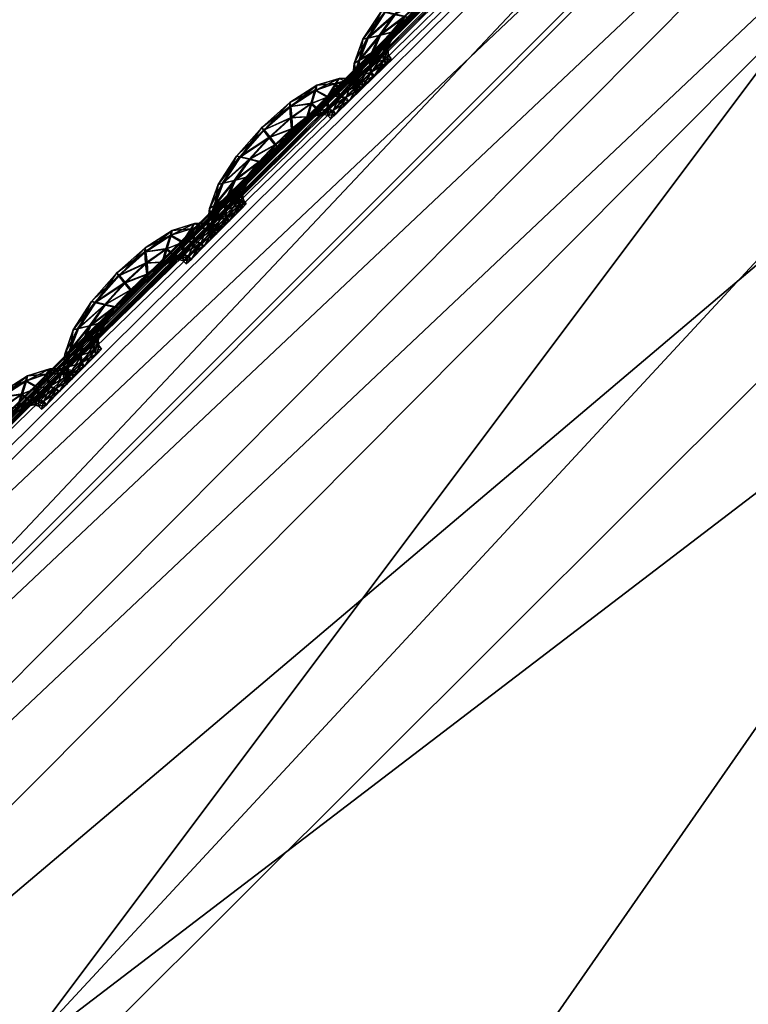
# Model space of a CAD drawing. Extents: x -7.4 to 7.4, y -11.5 to 9.8.
# Tile 296 of 469: x -3.831 to -3.628, y 8.716 to 8.991. Entities that reach past the tile are written whole.
import ezdxf

# ---------------------------------------------------------------- set-up
doc = ezdxf.new("R2010")
doc.units = 0
doc.header["$MEASUREMENT"] = 0
for name, color, linetype in [('A-FURN-3-ST', 150, 'Continuous'), ('A-FURN-3-ST-SEAM', 130, 'Continuous'), ('A-FURN-3-ST-SI', 160, 'Continuous')]:
    doc.layers.add(name, color=color, linetype=linetype)

msp = doc.modelspace()

# ---------------------------------------------------------------- meshes
at = {"layer": 'A-FURN-3-ST'}
mesh = msp.add_polyface(dxfattribs=at)
corners = [(-2.34041, 9.55636, 0.61819), (-2.29118, 9.70571, 1.00068), (-1.94875, 9.63192, 1.00083), (-2.63364, 9.60992, 0.61819), (-2.56645, 9.76867, 1.00053), (-2.84873, 9.62562, 0.62332), (-2.75513, 9.78375, 1.00144), (-3.02475, 9.55904, 0.64812), (-2.99515, 9.64037, 1.00437), (-3.33255, 9.23994, 0.62332), (-3.41835, 9.25271, 1.00159), (-3.8311, 8.70215, 0.61819), (-3.96608, 8.70433, 1.00079), (-4.35805, 8.11928, 0.61819), (-4.52027, 8.12229, 1.00098), (-4.86768, 7.51619, 0.61819), (-5.04849, 7.5208, 1.0011), (-5.34537, 6.87803, 0.61819), (-5.54237, 6.88314, 1.00121), (-2.49807, 9.19186, 0.56582), (-2.83903, 9.224, 0.56582), (-2.71707, 8.68134, 0.55836), (-3.14581, 8.69205, 0.55836), (-2.1241, 9.15424, 0.56582), (-2.2831, 8.66878, 0.55836), (-1.99018, 9.49361, 0.61819), (-1.91804, 8.11232, 0.55836), (-2.39411, 8.11376, 0.55836), (-1.93379, 7.51392, 0.55836), (-2.46835, 7.51392, 0.55836), (-1.94178, 6.87548, 0.55836), (-2.53254, 6.87548, 0.55836), (-3.54027, 8.6986, 0.56582), (-3.12657, 9.24031, 0.57304), (-3.85575, 7.51392, 0.55836), (-4.4575, 7.51421, 0.56582), (-3.99861, 8.11768, 0.56582), (-3.4969, 8.11669, 0.55836), (-4.19521, 6.87548, 0.55836), (-4.89012, 6.87581, 0.56582), (-3.34122, 6.87548, 0.55836), (-3.14632, 7.51392, 0.55836), (-2.93761, 8.11533, 0.55836)]
mesh.append_faces([[corners[k] for k in face] for face in [(0, 1, 2), (3, 4, 1), (1, 0, 3), (5, 6, 4), (4, 3, 5), (7, 8, 6), (6, 5, 7), (7, 9, 10), (10, 8, 7), (10, 9, 11), (11, 12, 10), (12, 11, 13), (13, 14, 12), (14, 13, 15), (15, 16, 14), (16, 15, 17), (17, 18, 16), (0, 19, 20), (20, 3, 0), (20, 19, 21), (21, 22, 20), (19, 23, 24), (24, 21, 19), (25, 23, 19), (19, 0, 25), (26, 27, 24), (32, 33, 20), (20, 22, 32), (33, 5, 3), (3, 20, 33), (9, 7, 5), (5, 33, 9), (11, 9, 33), (33, 32, 11), (34, 35, 36), (36, 37, 34), (37, 36, 32), (32, 22, 37), (36, 13, 11), (11, 32, 36), (35, 15, 13), (13, 36, 35), (38, 39, 35), (35, 34, 38), (39, 17, 15), (15, 35, 39), (40, 38, 34), (34, 41, 40), (27, 42, 21), (21, 24, 27), (42, 37, 22), (22, 21, 42), (41, 34, 37), (37, 42, 41)]])
mesh.append_faces([[corners[k] for k in face] for face in [(28, 29, 27), (30, 31, 29), (41, 29, 31)]], dxfattribs={"vtx0": -1, "vtx1": -1, "vtx2": -1})
mesh.append_faces([[corners[k] for k in face] for face in [(31, 40, 41), (29, 41, 42)]], dxfattribs={"vtx0": -1, "vtx2": -1})
mesh.append_faces([[corners[k] for k in face] for face in [(42, 27, 29)]], dxfattribs={"vtx1": -1, "vtx2": -1})
mesh = msp.add_polyface(dxfattribs=at)
corners = [(-3.45559, 9.25588, 17.60107), (-3.45582, 9.25386, 17.5897), (-4.01163, 8.70313, 17.59852), (-4.01183, 8.70507, 17.60986), (-3.45598, 9.25263, 17.58312), (-4.01155, 8.70198, 17.59191), (-3.01501, 9.65479, 17.58327), (-4.5687, 8.12266, 17.59967), (-4.56906, 8.12377, 17.60629), (-3.45966, 9.18226, 17.62313), (-3.45016, 9.15782, 17.64158), (-3.02016, 9.55496, 17.63515), (-3.99232, 8.61233, 17.65044), (-3.95116, 8.56512, 17.74358), (-3.40691, 9.10793, 17.73487), (-4.00347, 8.63544, 17.63203), (-3.45685, 9.24262, 17.63078), (-3.45922, 9.21353, 17.62792), (-3.024, 9.61288, 17.6215), (-3.02839, 9.58038, 17.61671), (-4.00803, 8.66502, 17.63675), (-4.01076, 8.6925, 17.63956), (-4.56625, 8.1138, 17.64728), (-3.45566, 9.25506, 17.61868), (-3.01755, 9.64313, 17.62439), (-4.01179, 8.70429, 17.62743), (-4.56969, 8.12558, 17.61762), (-4.5695, 8.12484, 17.63515), (-3.15898, 8.9009, 18.11318), (-3.65203, 8.37839, 18.13056), (-3.3337, 8.33546, 18.22233), (-4.01163, 8.70313, 17.5862), (-4.01183, 8.70507, 17.58107), (-4.56969, 8.12558, 17.58883), (-4.56906, 8.12377, 17.59396), (-3.45582, 9.25386, 17.57742), (-3.45559, 9.25588, 17.57228), (-3.01501, 9.65479, 17.57095), (-3.01537, 9.65351, 17.57666), (-3.31023, 9.00617, 17.9275), (-3.85009, 8.47117, 17.93754)]
mesh.append_faces([[corners[k] for k in face] for face in [(0, 1, 2), (2, 3, 0), (1, 4, 5), (5, 2, 1), (4, 1, 6), (2, 5, 7), (3, 2, 8), (9, 10, 11), (12, 13, 14), (14, 10, 12), (15, 12, 10), (10, 9, 15), (16, 17, 18), (17, 9, 19), (20, 15, 9), (9, 17, 20), (21, 20, 17), (17, 16, 21), (20, 21, 22), (23, 16, 24), (25, 21, 16), (16, 23, 25), (3, 25, 23), (23, 0, 3), (25, 3, 26), (21, 25, 27), (28, 29, 30), (31, 32, 33), (5, 31, 34), (4, 35, 31), (31, 5, 4), (35, 36, 32), (32, 31, 35), (36, 35, 37), (35, 4, 38), (39, 40, 29), (29, 28, 39), (14, 13, 40), (40, 39, 14)]])
at = {"layer": 'A-FURN-3-ST-SEAM'}
mesh = msp.add_polyface(dxfattribs=at)
corners = [(-3.73398, 8.98618, 17.59088), (-3.72911, 8.99352, 17.5908), (-3.72634, 8.99286, 17.59206), (-3.72076, 8.99891, 17.59198), (-3.73026, 8.99372, 17.58742), (-3.7305, 8.98701, 17.59214), (-3.71918, 8.99686, 17.59073), (-3.72239, 9.00093, 17.59069), (-3.72314, 9.00167, 17.5873), (-3.73541, 8.98585, 17.58753), (-3.73636, 8.97992, 17.59092), (-3.72365, 8.9922, 17.5908), (-3.71451, 9.00126, 17.59065), (-3.71467, 9.00435, 17.59187), (-3.72266, 9.00089, 17.58396), (-3.72935, 8.99343, 17.58407), (-3.73268, 8.9821, 17.59217), (-3.72714, 8.98783, 17.59088), (-3.71875, 8.99607, 17.58738), (-3.72278, 8.99191, 17.58746), (-3.71499, 9.00744, 17.59058), (-3.71519, 9.00855, 17.58719), (-3.71522, 9.00736, 17.58385), (-3.73426, 8.98614, 17.58415), (-3.73786, 8.9791, 17.58753), (-3.73691, 8.97547, 17.59092), (-3.72599, 8.98812, 17.58753), (-3.71455, 9.00007, 17.5873), (-3.7102, 9.00456, 17.59058), (-3.70897, 9.00827, 17.59179), (-3.71506, 9.00427, 17.58263), (-3.72112, 8.99883, 17.58274), (-3.7267, 8.99277, 17.58282), (-3.73327, 8.9786, 17.59221), (-3.72908, 8.98429, 17.59092), (-3.72785, 8.98507, 17.58757), (-3.72393, 8.99216, 17.58407), (-3.71946, 8.99681, 17.584), (-3.72741, 8.98779, 17.58415), (-3.70786, 9.01194, 17.59046), (-3.70755, 9.01329, 17.58708), (-3.70814, 9.01189, 17.58373), (-3.70933, 9.00818, 17.58251), (-3.7309, 8.98692, 17.5829), (-3.73659, 8.97988, 17.58419), (-3.73838, 8.97427, 17.58757), (-3.73659, 8.97312, 17.59092), (-3.72935, 8.98421, 17.58419), (-3.71475, 9.00118, 17.58392), (-3.71075, 9.00316, 17.58723), (-3.70676, 9.00625, 17.59054), (-3.70434, 9.01004, 17.59172), (-3.71044, 9.00452, 17.58385), (-3.73806, 8.97176, 17.58757), (-3.73299, 8.97662, 17.59221), (-3.72971, 8.98169, 17.59092), (-3.72848, 8.98285, 17.58757), (-3.72995, 8.98165, 17.58419), (-3.73303, 8.98202, 17.58293), (-3.70201, 9.01379, 17.59039), (-3.70126, 9.01519, 17.587), (-3.70229, 9.01375, 17.58365), (-3.70474, 9.00996, 17.58247), (-3.70703, 9.00621, 17.58381), (-3.73715, 8.97543, 17.58419), (-3.73687, 8.97308, 17.58419), (-3.73738, 8.97061, 17.58757), (-3.73592, 8.97197, 17.59096), (-3.73363, 8.97852, 17.58293), (-3.70782, 9.00481, 17.58719), (-3.70442, 9.00662, 17.5905), (-3.70114, 9.01028, 17.59168), (-3.7362, 8.97193, 17.58422), (-3.73232, 8.97555, 17.59221), (-3.72947, 8.98013, 17.59096), (-3.72824, 8.9814, 17.58757), (-3.72971, 8.98009, 17.58422), (-3.69797, 9.01387, 17.59035), (-3.6969, 9.01519, 17.58696), (-3.69825, 9.01379, 17.58362), (-3.70153, 9.01016, 17.58244), (-3.7047, 9.00658, 17.58377), (-3.70577, 9.00526, 17.58715), (-3.73335, 8.97654, 17.58293), (-3.73268, 8.97547, 17.58297), (-3.70304, 9.00617, 17.5905), (-3.69944, 9.00971, 17.59168), (-3.7288, 8.9791, 17.59096), (-3.72757, 8.98041, 17.58757), (-3.72908, 8.97905, 17.58422), (-3.7045, 9.00481, 17.58715), (-3.69595, 9.01325, 17.59035), (-3.69477, 9.01453, 17.58696), (-3.69623, 9.01317, 17.58362), (-3.69983, 9.00962, 17.58244), (-3.70331, 9.00612, 17.58377), (-3.70371, 9.00394, 17.58715), (-3.70221, 9.0053, 17.5905), (-3.69856, 9.00885, 17.59168), (-3.70248, 9.00526, 17.58377), (-3.695, 9.01235, 17.59035), (-3.69382, 9.01366, 17.58696), (-3.69528, 9.0123, 17.58362), (-3.69896, 9.00876, 17.58244)]
mesh.append_faces([[corners[k] for k in face] for face in [(2, 1, 0), (1, 2, 3), (0, 1, 4), (0, 5, 2), (6, 3, 2), (3, 7, 1), (8, 4, 1), (4, 9, 0), (5, 0, 10), (11, 2, 5), (3, 6, 12), (2, 11, 6), (7, 3, 13), (1, 7, 8), (4, 8, 14), (9, 4, 15), (10, 0, 9), (10, 16, 5), (5, 17, 11), (12, 6, 18), (12, 13, 3), (6, 11, 19), (13, 20, 7), (21, 8, 7), (22, 14, 8), (14, 15, 4), (15, 23, 9), (9, 24, 10), (16, 10, 25), (17, 5, 16), (11, 17, 26), (19, 18, 6), (18, 27, 12), (13, 12, 28), (26, 19, 11), (20, 13, 29), (7, 20, 21), (8, 21, 22), (14, 22, 30), (15, 14, 31), (23, 15, 32), (24, 9, 23), (25, 10, 24), (25, 33, 16), (16, 34, 17), (35, 26, 17), (18, 19, 36), (27, 18, 37), (28, 12, 27), (28, 29, 13), (19, 26, 38), (29, 39, 20), (40, 21, 20), (41, 22, 21), (42, 30, 22), (30, 31, 14), (31, 32, 15), (32, 43, 23), (23, 44, 24), (24, 45, 25), (33, 25, 46), (34, 16, 33), (17, 34, 35), (26, 35, 47), (38, 36, 19), (36, 37, 18), (37, 48, 27), (27, 49, 28), (29, 28, 50), (47, 38, 26), (39, 29, 51), (20, 39, 40), (21, 40, 41), (22, 41, 42), (30, 42, 52), (31, 30, 48), (32, 31, 37), (43, 32, 36), (44, 23, 43), (45, 24, 44), (25, 45, 53), (53, 46, 25), (46, 54, 33), (33, 55, 34), (56, 35, 34), (57, 47, 35), (36, 38, 43), (37, 36, 32), (48, 37, 31), (49, 27, 48), (50, 28, 49), (50, 51, 29), (38, 47, 58), (51, 59, 39), (60, 40, 39), (61, 41, 40), (62, 42, 41), (63, 52, 42), (52, 48, 30), (43, 58, 44), (44, 64, 45), (65, 53, 45), (46, 53, 66), (54, 46, 67), (55, 33, 54), (34, 55, 56), (35, 56, 57), (47, 57, 68), (58, 43, 38), (48, 52, 49), (49, 69, 50), (51, 50, 70), (68, 58, 47), (59, 51, 71), (39, 59, 60), (40, 60, 61), (41, 61, 62), (42, 62, 63), (52, 63, 69), (64, 44, 58), (45, 64, 65), (53, 65, 72), (72, 66, 53), (66, 67, 46), (67, 73, 54), (54, 74, 55), (56, 55, 74), (57, 56, 75), (68, 57, 76), (69, 49, 52), (70, 50, 69), (70, 71, 51), (58, 68, 64), (71, 77, 59), (78, 60, 59), (79, 61, 60), (80, 62, 61), (81, 63, 62), (82, 69, 63), (83, 65, 64), (84, 72, 65), (74, 54, 73), (74, 75, 56), (75, 76, 57), (76, 83, 68), (69, 82, 70), (71, 70, 85), (64, 68, 83), (77, 71, 86), (59, 77, 78), (60, 78, 79), (61, 79, 80), (62, 80, 81), (63, 81, 82), (65, 83, 84), (73, 87, 74), (75, 74, 87), (76, 75, 88), (83, 76, 89), (70, 82, 90), (90, 85, 70), (85, 86, 71), (86, 91, 77), (78, 77, 91), (79, 78, 92), (80, 79, 93), (81, 80, 94), (82, 81, 95), (89, 84, 83), (87, 88, 75), (88, 89, 76), (95, 90, 82), (85, 90, 96), (86, 85, 97), (91, 86, 98), (91, 92, 78), (92, 93, 79), (93, 94, 80), (94, 95, 81), (90, 95, 99), (99, 96, 90), (96, 97, 85), (97, 98, 86), (98, 100, 91), (92, 91, 100), (93, 92, 101), (94, 93, 102), (95, 94, 103), (103, 99, 95), (100, 101, 92), (101, 102, 93), (102, 103, 94)]])
mesh = msp.add_polyface(dxfattribs=at)
corners = [(-3.77447, 8.94564, 17.59153), (-3.7696, 8.95302, 17.59145), (-3.76687, 8.9524, 17.59271), (-3.76133, 8.9585, 17.59263), (-3.77075, 8.95322, 17.58807), (-3.77102, 8.94651, 17.59278), (-3.75975, 8.95644, 17.59137), (-3.76299, 8.96051, 17.59134), (-3.7637, 8.96122, 17.58795), (-3.77585, 8.94531, 17.58814), (-3.7768, 8.93938, 17.59157), (-3.76418, 8.95174, 17.59145), (-3.75508, 8.96084, 17.5913), (-3.75531, 8.96398, 17.59252), (-3.76323, 8.96043, 17.58461), (-3.76987, 8.95298, 17.58472), (-3.77312, 8.94156, 17.59282), (-3.76766, 8.94733, 17.59153), (-3.75927, 8.95565, 17.58803), (-3.76331, 8.95145, 17.5881), (-3.75559, 8.96707, 17.59122), (-3.75582, 8.96822, 17.58784), (-3.75587, 8.96703, 17.58449), (-3.7747, 8.9456, 17.5848), (-3.7783, 8.93855, 17.58818), (-3.77735, 8.93489, 17.59157), (-3.76651, 8.94762, 17.58814), (-3.75512, 8.95965, 17.58795), (-3.75084, 8.96422, 17.59122), (-3.74965, 8.96797, 17.59244), (-3.75567, 8.96389, 17.58327), (-3.76168, 8.95841, 17.58335), (-3.76722, 8.95232, 17.58346), (-3.77372, 8.93806, 17.59282), (-3.76956, 8.94375, 17.59157), (-3.76833, 8.94453, 17.58818), (-3.76445, 8.95166, 17.58472), (-3.76002, 8.95635, 17.58465), (-3.7679, 8.94729, 17.5848), (-3.74855, 8.97164, 17.59111), (-3.74827, 8.973, 17.58772), (-3.74882, 8.9716, 17.58438), (-3.75001, 8.96785, 17.58316), (-3.77138, 8.94642, 17.58354), (-3.77708, 8.93934, 17.58483), (-3.77882, 8.93369, 17.58818), (-3.77704, 8.93254, 17.59157), (-3.76984, 8.9437, 17.58483), (-3.75535, 8.9608, 17.58457), (-3.7514, 8.96278, 17.58787), (-3.74744, 8.96595, 17.59119), (-3.74506, 8.96979, 17.59236), (-3.75108, 8.96414, 17.58449), (-3.7785, 8.93122, 17.58822), (-3.77344, 8.93608, 17.59282), (-3.77015, 8.94119, 17.59157), (-3.76897, 8.94234, 17.58822), (-3.77043, 8.94111, 17.58483), (-3.77348, 8.94152, 17.58358), (-3.74277, 8.97358, 17.59103), (-3.74202, 8.97493, 17.58765), (-3.74305, 8.97349, 17.5843), (-3.74542, 8.96966, 17.58312), (-3.74771, 8.96587, 17.58445), (-3.77759, 8.93485, 17.58483), (-3.77732, 8.9325, 17.58483), (-3.77783, 8.93007, 17.58822), (-3.77637, 8.93143, 17.59157), (-3.77407, 8.93798, 17.58358), (-3.74847, 8.96451, 17.58784), (-3.7451, 8.96637, 17.59115), (-3.74186, 8.97003, 17.59232), (-3.7766, 8.93139, 17.58483), (-3.77277, 8.93501, 17.59286), (-3.76992, 8.93958, 17.59157), (-3.76873, 8.9409, 17.58822), (-3.77019, 8.93954, 17.58483), (-3.73873, 8.97366, 17.59099), (-3.73766, 8.97498, 17.58761), (-3.73901, 8.97358, 17.58426), (-3.74225, 8.96991, 17.58308), (-3.74538, 8.96628, 17.58442), (-3.74645, 8.96496, 17.5878), (-3.77379, 8.936, 17.58358), (-3.77312, 8.93493, 17.58358), (-3.74372, 8.96591, 17.59115), (-3.74015, 8.9695, 17.59232), (-3.76924, 8.93855, 17.5916), (-3.76805, 8.93987, 17.58822), (-3.76952, 8.93851, 17.58487), (-3.74518, 8.96451, 17.5878), (-3.73671, 8.97304, 17.59099), (-3.73553, 8.97436, 17.58761), (-3.73699, 8.97296, 17.58426), (-3.74055, 8.96937, 17.58308), (-3.744, 8.96583, 17.58442), (-3.74439, 8.96364, 17.5878), (-3.74293, 8.96505, 17.59115), (-3.73928, 8.96859, 17.59232), (-3.74316, 8.96496, 17.58442), (-3.73576, 8.97217, 17.59099), (-3.73458, 8.97345, 17.58761), (-3.73604, 8.97209, 17.58426), (-3.73968, 8.96851, 17.58308)]
mesh.append_faces([[corners[k] for k in face] for face in [(2, 1, 0), (1, 2, 3), (0, 1, 4), (0, 5, 2), (6, 3, 2), (3, 7, 1), (8, 4, 1), (4, 9, 0), (5, 0, 10), (11, 2, 5), (3, 6, 12), (2, 11, 6), (7, 3, 13), (1, 7, 8), (4, 8, 14), (9, 4, 15), (10, 0, 9), (10, 16, 5), (5, 17, 11), (12, 6, 18), (12, 13, 3), (6, 11, 19), (13, 20, 7), (21, 8, 7), (22, 14, 8), (14, 15, 4), (15, 23, 9), (9, 24, 10), (16, 10, 25), (17, 5, 16), (11, 17, 26), (19, 18, 6), (18, 27, 12), (13, 12, 28), (26, 19, 11), (20, 13, 29), (7, 20, 21), (8, 21, 22), (14, 22, 30), (15, 14, 31), (23, 15, 32), (24, 9, 23), (25, 10, 24), (25, 33, 16), (16, 34, 17), (35, 26, 17), (18, 19, 36), (27, 18, 37), (28, 12, 27), (28, 29, 13), (19, 26, 38), (29, 39, 20), (40, 21, 20), (41, 22, 21), (42, 30, 22), (30, 31, 14), (31, 32, 15), (32, 43, 23), (23, 44, 24), (24, 45, 25), (33, 25, 46), (34, 16, 33), (17, 34, 35), (26, 35, 47), (38, 36, 19), (36, 37, 18), (37, 48, 27), (27, 49, 28), (29, 28, 50), (47, 38, 26), (39, 29, 51), (20, 39, 40), (21, 40, 41), (22, 41, 42), (30, 42, 52), (31, 30, 48), (32, 31, 37), (43, 32, 36), (44, 23, 43), (45, 24, 44), (25, 45, 53), (53, 46, 25), (46, 54, 33), (33, 55, 34), (56, 35, 34), (57, 47, 35), (36, 38, 43), (37, 36, 32), (48, 37, 31), (49, 27, 48), (50, 28, 49), (50, 51, 29), (38, 47, 58), (51, 59, 39), (60, 40, 39), (61, 41, 40), (62, 42, 41), (63, 52, 42), (52, 48, 30), (43, 58, 44), (44, 64, 45), (65, 53, 45), (46, 53, 66), (54, 46, 67), (55, 33, 54), (34, 55, 56), (35, 56, 57), (47, 57, 68), (58, 43, 38), (48, 52, 49), (49, 69, 50), (51, 50, 70), (68, 58, 47), (59, 51, 71), (39, 59, 60), (40, 60, 61), (41, 61, 62), (42, 62, 63), (52, 63, 69), (64, 44, 58), (45, 64, 65), (53, 65, 72), (72, 66, 53), (66, 67, 46), (67, 73, 54), (54, 74, 55), (56, 55, 74), (57, 56, 75), (68, 57, 76), (69, 49, 52), (70, 50, 69), (70, 71, 51), (58, 68, 64), (71, 77, 59), (78, 60, 59), (79, 61, 60), (80, 62, 61), (81, 63, 62), (82, 69, 63), (83, 65, 64), (84, 72, 65), (74, 54, 73), (74, 75, 56), (75, 76, 57), (76, 83, 68), (69, 82, 70), (71, 70, 85), (64, 68, 83), (77, 71, 86), (59, 77, 78), (60, 78, 79), (61, 79, 80), (62, 80, 81), (63, 81, 82), (65, 83, 84), (73, 87, 74), (75, 74, 87), (76, 75, 88), (83, 76, 89), (70, 82, 90), (90, 85, 70), (85, 86, 71), (86, 91, 77), (78, 77, 91), (79, 78, 92), (80, 79, 93), (81, 80, 94), (82, 81, 95), (89, 84, 83), (87, 88, 75), (88, 89, 76), (95, 90, 82), (85, 90, 96), (86, 85, 97), (91, 86, 98), (91, 92, 78), (92, 93, 79), (93, 94, 80), (94, 95, 81), (90, 95, 99), (99, 96, 90), (96, 97, 85), (97, 98, 86), (98, 100, 91), (92, 91, 100), (93, 92, 101), (94, 93, 102), (95, 94, 103), (103, 99, 95), (100, 101, 92), (101, 102, 93), (102, 103, 94)]])
mesh = msp.add_polyface(dxfattribs=at)
corners = [(-3.81487, 8.90506, 17.59214), (-3.81004, 8.91243, 17.59206), (-3.80727, 8.91177, 17.59335), (-3.80173, 8.91787, 17.59324), (-3.81119, 8.91264, 17.58871), (-3.81143, 8.90592, 17.59343), (-3.80019, 8.91585, 17.59202), (-3.80339, 8.91989, 17.59198), (-3.80415, 8.92063, 17.5886), (-3.8163, 8.90473, 17.58879), (-3.81725, 8.8988, 17.59217), (-3.80462, 8.91116, 17.5921), (-3.79552, 8.92026, 17.59191), (-3.79572, 8.92339, 17.59316), (-3.80367, 8.91985, 17.58525), (-3.81032, 8.91235, 17.58533), (-3.81356, 8.90098, 17.59343), (-3.80806, 8.90675, 17.59214), (-3.79971, 8.91507, 17.58864), (-3.80371, 8.91087, 17.58871), (-3.79603, 8.92649, 17.59183), (-3.79627, 8.92764, 17.58848), (-3.79631, 8.92644, 17.5851), (-3.81515, 8.90502, 17.5854), (-3.81871, 8.89793, 17.58883), (-3.81776, 8.89431, 17.59221), (-3.80691, 8.90704, 17.58879), (-3.79556, 8.91907, 17.58856), (-3.79124, 8.92364, 17.59187), (-3.79006, 8.92739, 17.59305), (-3.79611, 8.92331, 17.58388), (-3.80209, 8.91779, 17.584), (-3.80763, 8.91173, 17.58407), (-3.81412, 8.89748, 17.59347), (-3.80996, 8.90316, 17.59217), (-3.80873, 8.90395, 17.58883), (-3.80486, 8.91107, 17.58537), (-3.80043, 8.91577, 17.58529), (-3.80834, 8.90671, 17.5854), (-3.78899, 8.9311, 17.59176), (-3.78871, 8.93246, 17.58837), (-3.78927, 8.93102, 17.58502), (-3.79045, 8.92727, 17.58381), (-3.81178, 8.90584, 17.58415), (-3.81748, 8.89876, 17.58544), (-3.81926, 8.89311, 17.58883), (-3.81744, 8.892, 17.59221), (-3.81024, 8.90312, 17.58544), (-3.7958, 8.92022, 17.58518), (-3.7918, 8.92224, 17.58852), (-3.78788, 8.92537, 17.59179), (-3.78547, 8.9292, 17.59301), (-3.79152, 8.9236, 17.58514), (-3.8189, 8.89064, 17.58883), (-3.81384, 8.8955, 17.59347), (-3.8106, 8.90061, 17.59221), (-3.80937, 8.90176, 17.58883), (-3.81083, 8.90053, 17.58548), (-3.81392, 8.90094, 17.58419), (-3.78317, 8.93299, 17.59168), (-3.78246, 8.93439, 17.5883), (-3.78345, 8.93291, 17.58495), (-3.78586, 8.92912, 17.58373), (-3.78816, 8.92533, 17.58506), (-3.81803, 8.89426, 17.58548), (-3.81772, 8.89191, 17.58548), (-3.81823, 8.88948, 17.58883), (-3.81677, 8.89084, 17.59221), (-3.81448, 8.8974, 17.58419), (-3.78887, 8.92393, 17.58845), (-3.78551, 8.92578, 17.59179), (-3.7823, 8.92945, 17.59297), (-3.81705, 8.8908, 17.58548), (-3.81317, 8.89443, 17.59347), (-3.81036, 8.899, 17.59221), (-3.80913, 8.90032, 17.58887), (-3.8106, 8.89896, 17.58548), (-3.77917, 8.93312, 17.59164), (-3.77811, 8.93443, 17.58826), (-3.77945, 8.93303, 17.58491), (-3.78266, 8.92937, 17.58373), (-3.78579, 8.9257, 17.58506), (-3.78685, 8.92438, 17.58845), (-3.8142, 8.89542, 17.58422), (-3.81353, 8.89435, 17.58422), (-3.78416, 8.92533, 17.59179), (-3.7806, 8.92892, 17.59297), (-3.80968, 8.89801, 17.59221), (-3.80846, 8.89929, 17.58887), (-3.80992, 8.89793, 17.58548), (-3.78559, 8.92393, 17.58845), (-3.77712, 8.9325, 17.59164), (-3.77597, 8.93382, 17.58826), (-3.77739, 8.93242, 17.58491), (-3.78096, 8.92883, 17.58369), (-3.78444, 8.92525, 17.58506), (-3.78479, 8.92311, 17.58845), (-3.78333, 8.92447, 17.59179), (-3.77973, 8.92805, 17.59297), (-3.78361, 8.92438, 17.58506), (-3.77621, 8.93159, 17.59164), (-3.77502, 8.93291, 17.58826), (-3.77649, 8.93155, 17.58491), (-3.78009, 8.92797, 17.58373)]
mesh.append_faces([[corners[k] for k in face] for face in [(2, 1, 0), (1, 2, 3), (0, 1, 4), (0, 5, 2), (6, 3, 2), (3, 7, 1), (8, 4, 1), (4, 9, 0), (5, 0, 10), (11, 2, 5), (3, 6, 12), (2, 11, 6), (7, 3, 13), (1, 7, 8), (4, 8, 14), (9, 4, 15), (10, 0, 9), (10, 16, 5), (5, 17, 11), (12, 6, 18), (12, 13, 3), (6, 11, 19), (13, 20, 7), (21, 8, 7), (22, 14, 8), (14, 15, 4), (15, 23, 9), (9, 24, 10), (16, 10, 25), (17, 5, 16), (11, 17, 26), (19, 18, 6), (18, 27, 12), (13, 12, 28), (26, 19, 11), (20, 13, 29), (7, 20, 21), (8, 21, 22), (14, 22, 30), (15, 14, 31), (23, 15, 32), (24, 9, 23), (25, 10, 24), (25, 33, 16), (16, 34, 17), (35, 26, 17), (18, 19, 36), (27, 18, 37), (28, 12, 27), (28, 29, 13), (19, 26, 38), (29, 39, 20), (40, 21, 20), (41, 22, 21), (42, 30, 22), (30, 31, 14), (31, 32, 15), (32, 43, 23), (23, 44, 24), (24, 45, 25), (33, 25, 46), (34, 16, 33), (17, 34, 35), (26, 35, 47), (38, 36, 19), (36, 37, 18), (37, 48, 27), (27, 49, 28), (29, 28, 50), (47, 38, 26), (39, 29, 51), (20, 39, 40), (21, 40, 41), (22, 41, 42), (30, 42, 52), (31, 30, 48), (32, 31, 37), (43, 32, 36), (44, 23, 43), (45, 24, 44), (25, 45, 53), (53, 46, 25), (46, 54, 33), (33, 55, 34), (56, 35, 34), (57, 47, 35), (36, 38, 43), (37, 36, 32), (48, 37, 31), (49, 27, 48), (50, 28, 49), (50, 51, 29), (38, 47, 58), (51, 59, 39), (60, 40, 39), (61, 41, 40), (62, 42, 41), (63, 52, 42), (52, 48, 30), (43, 58, 44), (44, 64, 45), (65, 53, 45), (46, 53, 66), (54, 46, 67), (55, 33, 54), (34, 55, 56), (35, 56, 57), (47, 57, 68), (58, 43, 38), (48, 52, 49), (49, 69, 50), (51, 50, 70), (68, 58, 47), (59, 51, 71), (39, 59, 60), (40, 60, 61), (41, 61, 62), (42, 62, 63), (52, 63, 69), (64, 44, 58), (45, 64, 65), (53, 65, 72), (72, 66, 53), (66, 67, 46), (67, 73, 54), (54, 74, 55), (56, 55, 74), (57, 56, 75), (68, 57, 76), (69, 49, 52), (70, 50, 69), (70, 71, 51), (58, 68, 64), (71, 77, 59), (78, 60, 59), (79, 61, 60), (80, 62, 61), (81, 63, 62), (82, 69, 63), (83, 65, 64), (84, 72, 65), (74, 54, 73), (74, 75, 56), (75, 76, 57), (76, 83, 68), (69, 82, 70), (71, 70, 85), (64, 68, 83), (77, 71, 86), (59, 77, 78), (60, 78, 79), (61, 79, 80), (62, 80, 81), (63, 81, 82), (65, 83, 84), (73, 87, 74), (75, 74, 87), (76, 75, 88), (83, 76, 89), (70, 82, 90), (90, 85, 70), (85, 86, 71), (86, 91, 77), (78, 77, 91), (79, 78, 92), (80, 79, 93), (81, 80, 94), (82, 81, 95), (89, 84, 83), (87, 88, 75), (88, 89, 76), (95, 90, 82), (85, 90, 96), (86, 85, 97), (91, 86, 98), (91, 92, 78), (92, 93, 79), (93, 94, 80), (94, 95, 81), (90, 95, 99), (99, 96, 90), (96, 97, 85), (97, 98, 86), (98, 100, 91), (92, 91, 100), (93, 92, 101), (94, 93, 102), (95, 94, 103), (103, 99, 95), (100, 101, 92), (101, 102, 93), (102, 103, 94)]])
mesh = msp.add_polyface(dxfattribs=at)
corners = [(-3.85531, 8.86448, 17.59278), (-3.85045, 8.87185, 17.59271), (-3.84768, 8.87119, 17.59396), (-3.84217, 8.87729, 17.59388), (-3.85163, 8.87206, 17.58932), (-3.85183, 8.86534, 17.59404), (-3.84059, 8.87527, 17.59263), (-3.84384, 8.87931, 17.59259), (-3.84455, 8.88005, 17.58925), (-3.85674, 8.8641, 17.58944), (-3.85765, 8.85821, 17.59282), (-3.84502, 8.87057, 17.59271), (-3.83592, 8.87968, 17.59255), (-3.83616, 8.88281, 17.59377), (-3.84407, 8.87927, 17.58586), (-3.85072, 8.87177, 17.58597), (-3.85397, 8.8604, 17.59408), (-3.84847, 8.86617, 17.59278), (-3.84012, 8.87449, 17.58928), (-3.84415, 8.87028, 17.58936), (-3.83648, 8.8859, 17.59248), (-3.83667, 8.88701, 17.58909), (-3.83672, 8.88582, 17.58575), (-3.85555, 8.86444, 17.58605), (-3.85915, 8.85735, 17.58944), (-3.8582, 8.85372, 17.59282), (-3.84732, 8.86645, 17.58944), (-3.83596, 8.87848, 17.58921), (-3.83165, 8.88306, 17.59248), (-3.8305, 8.88681, 17.5937), (-3.83652, 8.88273, 17.58453), (-3.84253, 8.87721, 17.58465), (-3.84807, 8.87111, 17.58472), (-3.85456, 8.8569, 17.59408), (-3.85041, 8.86258, 17.59282), (-3.84918, 8.86336, 17.58944), (-3.8453, 8.87049, 17.58597), (-3.84087, 8.87519, 17.5859), (-3.84874, 8.86612, 17.58605), (-3.82939, 8.89047, 17.59236), (-3.82912, 8.89183, 17.58898), (-3.82967, 8.89043, 17.58563), (-3.83086, 8.88669, 17.58445), (-3.85219, 8.86526, 17.5848), (-3.85789, 8.85817, 17.58609), (-3.85967, 8.85253, 17.58947), (-3.85789, 8.85137, 17.59282), (-3.85064, 8.86254, 17.58609), (-3.8362, 8.87964, 17.58582), (-3.8322, 8.88162, 17.58913), (-3.82828, 8.88479, 17.59244), (-3.82591, 8.88862, 17.59362), (-3.83193, 8.88298, 17.58575), (-3.85935, 8.85006, 17.58947), (-3.85429, 8.85492, 17.59411), (-3.851, 8.86003, 17.59282), (-3.84977, 8.86118, 17.58947), (-3.85128, 8.85994, 17.58609), (-3.85432, 8.86036, 17.58483), (-3.82362, 8.89241, 17.59229), (-3.82286, 8.89381, 17.5889), (-3.82389, 8.89233, 17.5856), (-3.82627, 8.88854, 17.58438), (-3.82856, 8.88475, 17.58571), (-3.85844, 8.85368, 17.58609), (-3.85812, 8.85133, 17.58609), (-3.85864, 8.8489, 17.58947), (-3.85722, 8.85026, 17.59286), (-3.85492, 8.85681, 17.58483), (-3.82931, 8.88335, 17.58909), (-3.82595, 8.8852, 17.5924), (-3.8227, 8.88887, 17.59362), (-3.85745, 8.85022, 17.58613), (-3.85361, 8.85385, 17.59411), (-3.85076, 8.85842, 17.59286), (-3.84954, 8.85974, 17.58947), (-3.851, 8.85838, 17.58613), (-3.81958, 8.89254, 17.59229), (-3.81855, 8.89385, 17.58887), (-3.81986, 8.89245, 17.58556), (-3.8231, 8.88878, 17.58434), (-3.82623, 8.88512, 17.58567), (-3.82726, 8.8838, 17.58909), (-3.8546, 8.85488, 17.58483), (-3.85393, 8.85376, 17.58487), (-3.82457, 8.88475, 17.5924), (-3.821, 8.88833, 17.59358), (-3.85009, 8.85743, 17.59286), (-3.84887, 8.85871, 17.58947), (-3.85033, 8.85735, 17.58613), (-3.82603, 8.88339, 17.58905), (-3.81756, 8.89191, 17.59225), (-3.81638, 8.89323, 17.58887), (-3.81784, 8.89183, 17.58556), (-3.8214, 8.88825, 17.58434), (-3.82484, 8.88467, 17.58567), (-3.8252, 8.88252, 17.58909), (-3.82373, 8.88388, 17.5924), (-3.82013, 8.88746, 17.59362), (-3.82401, 8.8838, 17.58567), (-3.81661, 8.89101, 17.59229), (-3.81543, 8.89233, 17.58887), (-3.81689, 8.89097, 17.58556), (-3.82049, 8.88738, 17.58434)]
mesh.append_faces([[corners[k] for k in face] for face in [(2, 1, 0), (1, 2, 3), (0, 1, 4), (0, 5, 2), (6, 3, 2), (3, 7, 1), (8, 4, 1), (4, 9, 0), (5, 0, 10), (11, 2, 5), (3, 6, 12), (2, 11, 6), (7, 3, 13), (1, 7, 8), (4, 8, 14), (9, 4, 15), (10, 0, 9), (10, 16, 5), (5, 17, 11), (12, 6, 18), (12, 13, 3), (6, 11, 19), (13, 20, 7), (21, 8, 7), (22, 14, 8), (14, 15, 4), (15, 23, 9), (9, 24, 10), (16, 10, 25), (17, 5, 16), (11, 17, 26), (19, 18, 6), (18, 27, 12), (13, 12, 28), (26, 19, 11), (20, 13, 29), (7, 20, 21), (8, 21, 22), (14, 22, 30), (15, 14, 31), (23, 15, 32), (24, 9, 23), (25, 10, 24), (25, 33, 16), (16, 34, 17), (35, 26, 17), (18, 19, 36), (27, 18, 37), (28, 12, 27), (28, 29, 13), (19, 26, 38), (29, 39, 20), (40, 21, 20), (41, 22, 21), (42, 30, 22), (30, 31, 14), (31, 32, 15), (32, 43, 23), (23, 44, 24), (24, 45, 25), (33, 25, 46), (34, 16, 33), (17, 34, 35), (26, 35, 47), (38, 36, 19), (36, 37, 18), (37, 48, 27), (27, 49, 28), (29, 28, 50), (47, 38, 26), (39, 29, 51), (20, 39, 40), (21, 40, 41), (22, 41, 42), (30, 42, 52), (31, 30, 48), (32, 31, 37), (43, 32, 36), (44, 23, 43), (45, 24, 44), (25, 45, 53), (53, 46, 25), (46, 54, 33), (33, 55, 34), (56, 35, 34), (57, 47, 35), (36, 38, 43), (37, 36, 32), (48, 37, 31), (49, 27, 48), (50, 28, 49), (50, 51, 29), (38, 47, 58), (51, 59, 39), (60, 40, 39), (61, 41, 40), (62, 42, 41), (63, 52, 42), (52, 48, 30), (43, 58, 44), (44, 64, 45), (65, 53, 45), (46, 53, 66), (54, 46, 67), (55, 33, 54), (34, 55, 56), (35, 56, 57), (47, 57, 68), (58, 43, 38), (48, 52, 49), (49, 69, 50), (51, 50, 70), (68, 58, 47), (59, 51, 71), (39, 59, 60), (40, 60, 61), (41, 61, 62), (42, 62, 63), (52, 63, 69), (64, 44, 58), (45, 64, 65), (53, 65, 72), (72, 66, 53), (66, 67, 46), (67, 73, 54), (54, 74, 55), (56, 55, 74), (57, 56, 75), (68, 57, 76), (69, 49, 52), (70, 50, 69), (70, 71, 51), (58, 68, 64), (71, 77, 59), (78, 60, 59), (79, 61, 60), (80, 62, 61), (81, 63, 62), (82, 69, 63), (83, 65, 64), (84, 72, 65), (74, 54, 73), (74, 75, 56), (75, 76, 57), (76, 83, 68), (69, 82, 70), (71, 70, 85), (64, 68, 83), (77, 71, 86), (59, 77, 78), (60, 78, 79), (61, 79, 80), (62, 80, 81), (63, 81, 82), (65, 83, 84), (73, 87, 74), (75, 74, 87), (76, 75, 88), (83, 76, 89), (70, 82, 90), (90, 85, 70), (85, 86, 71), (86, 91, 77), (78, 77, 91), (79, 78, 92), (80, 79, 93), (81, 80, 94), (82, 81, 95), (89, 84, 83), (87, 88, 75), (88, 89, 76), (95, 90, 82), (85, 90, 96), (86, 85, 97), (91, 86, 98), (91, 92, 78), (92, 93, 79), (93, 94, 80), (94, 95, 81), (90, 95, 99), (99, 96, 90), (96, 97, 85), (97, 98, 86), (98, 100, 91), (92, 91, 100), (93, 92, 101), (94, 93, 102), (95, 94, 103), (103, 99, 95), (100, 101, 92), (101, 102, 93), (102, 103, 94)]])
at = {"layer": 'A-FURN-3-ST-SI'}
mesh = msp.add_polyface(dxfattribs=at)
corners = [(-2.58347, 9.79236, 11.42448), (-2.76863, 9.80748, 11.42144), (-2.76867, 9.80731, 17.29826), (-2.76903, 9.80632, 17.56483), (-2.58394, 9.7912, 17.56852), (-3.01418, 9.65792, 17.29921), (-3.01446, 9.65693, 17.56582), (-3.01414, 9.65809, 11.42223), (-3.45547, 9.257, 11.42763), (-3.45547, 9.25687, 17.30552), (-3.45559, 9.25588, 17.57228), (-4.01191, 8.70598, 17.31416), (-4.01183, 8.70507, 17.58107), (-4.01194, 8.7061, 11.43494), (-4.57001, 8.12658, 11.44144), (-4.56997, 8.12645, 17.32176), (-4.56969, 8.12558, 17.58883), (-2.57365, 9.79199, 2.95877), (-2.75885, 9.80707, 2.95816), (-2.7674, 9.8074, 7.2118), (-2.58224, 9.79232, 7.21362), (-3.01292, 9.65804, 7.21229), (-3.00433, 9.65776, 2.95831), (-3.44569, 9.25675, 2.95941), (-3.45424, 9.25696, 7.21553), (-4.01072, 8.70602, 7.2199), (-4.00213, 8.70557, 2.96086), (-4.56878, 8.12637, 7.22378), (-2.56645, 9.76867, 1.00053), (-2.75513, 9.78375, 1.00144), (-2.99515, 9.64037, 1.00437), (-3.41835, 9.25271, 1.00159), (-3.96608, 8.70433, 1.00079), (-4.52027, 8.12229, 1.00098)]
mesh.append_faces([[corners[k] for k in face] for face in [(0, 1, 2), (2, 3, 4), (5, 6, 3), (3, 2, 5), (1, 7, 5), (5, 2, 1), (5, 7, 8), (8, 9, 5), (6, 5, 9), (9, 10, 6), (10, 9, 11), (11, 12, 10), (9, 8, 13), (13, 11, 9), (11, 13, 14), (14, 15, 11), (12, 11, 15), (15, 16, 12), (17, 18, 19), (20, 19, 1), (19, 21, 7), (7, 1, 19), (18, 22, 21), (21, 19, 18), (22, 23, 24), (24, 21, 22), (21, 24, 8), (8, 7, 21), (24, 25, 13), (13, 8, 24), (23, 26, 25), (25, 24, 23), (27, 25, 26), (25, 27, 14), (14, 13, 25), (28, 29, 18), (29, 30, 22), (22, 18, 29), (30, 31, 23), (23, 22, 30), (23, 31, 32), (32, 26, 23), (26, 32, 33)]])

doc.saveas('drawing.dxf')
